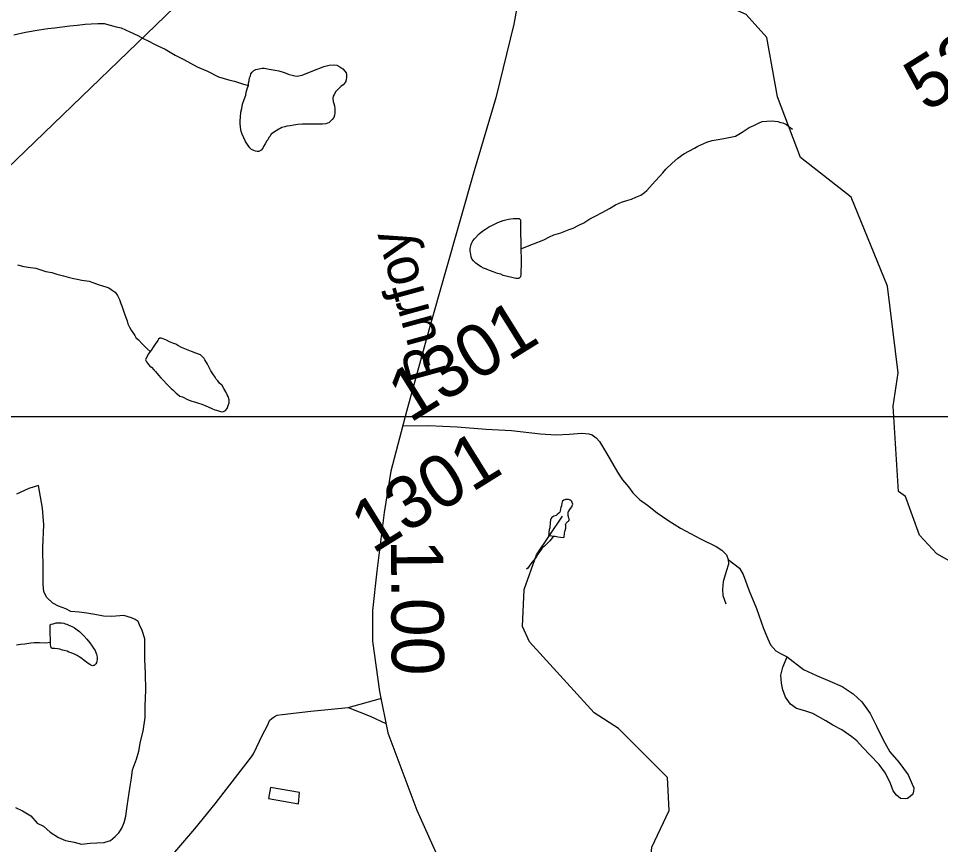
# Model space of a CAD drawing. Extents: x 2001466 to 31450019, y -30647475 to 847247.
# Drawn here: x 2064558 to 2068968, y 656127 to 660080 of the extents above; entities that cross this region are included whole.
import ezdxf

# ---------------------------------------------------------------- set-up
doc = ezdxf.new("R2010")
doc.units = 0
for name, color, linetype in [('Exist Hydrographic Creek Single Shore', 7, 'Continuous'), ('Exist Hydrographic Misc Water Feature', 7, 'Continuous'), ('Exist Road Non-System Type 51', 7, 'Continuous'), ('Exist Road Secondary Mileage Hundredths English Label', 7, 'Continuous'), ('Exist Road Secondary Type 51 Attributed', 7, 'Continuous'), ('Exist Road Secondary Type 51 Label', 7, 'Continuous'), ('Exist Road Secondary Type 51 Number Label', 7, 'Continuous'), ('Exist Utilities Electrical Transmission Line', 7, 'Continuous'), ('Map Preparation Inset Cut Line', 7, 'Continuous')]:
    doc.layers.add(name, color=color, linetype=linetype)

msp = doc.modelspace()

# ---------------------------------------------------------------- linework, layer by layer
at = {"layer": 'Exist Hydrographic Creek Single Shore'}
for points in [[(2068744.1, 658173.9), (2068740.9, 658223.9), (2068766, 658384.2), (2068714.9, 658798.6), (2068540, 659225.3), (2068298, 659414), (2068188.9, 659704.9), (2068137.9, 659988.1), (2068038, 660098.4), (2067813.1, 660198.1), (2067662, 660614.6), (2067619.9, 660973), (2067670, 661139.3), (2067762.3, 661294)], [(2069234.9, 657357.6), (2068950.9, 657517.5), (2068867.9, 657607.8), (2068800.8, 657792.9), (2068767, 657816.5), (2068744.1, 658173.9)], [(2069158.8, 653143.3), (2068774.8, 653433.2), (2068566.9, 653493.3), (2068524.8, 653533.5), (2068449.8, 653741.7), (2068390.7, 654031.6), (2068164.7, 654482.4), (2068047.9, 654839.1), (2067988.8, 655165.1), (2067963.8, 655182), (2067871.9, 655531.6), (2067578.9, 656029.7), (2067586.9, 656114.8), (2067670, 656290.3), (2067662, 656447.9), (2067428, 656682.3), (2067310.9, 656756.9), (2067001.9, 657097.8), (2066968.9, 657170.7), (2066976.9, 657347.7), (2067034.9, 657513.8), (2067160, 657698.3)]]:
    msp.add_lwpolyline(points, dxfattribs=at)
at = {"layer": 'Exist Hydrographic Misc Water Feature'}
for points in [[(2064535.1, 660001), (2064591.1, 660013.1), (2064657.1, 660025.2), (2064699, 660031.3), (2064730.9, 660035.3), (2064802.9, 660043.5), (2064839, 660047.5), (2064876.9, 660051.6), (2064905, 660053.7), (2064937, 660055.7), (2064967, 660055.8), (2064997.1, 660047.8), (2065025, 660039.8), (2065049, 660033.9), (2065091, 660016), (2065128.9, 659998.1), (2065155, 659984.1), (2065181, 659970.2), (2065205.2, 659958.2), (2065225.1, 659948.3), (2065259.2, 659932.4), (2065307.1, 659904.5), (2065349.2, 659882.6), (2065413.2, 659848.7), (2065461.3, 659826.7), (2065515.3, 659800.9), (2065569.4, 659785), (2065591.3, 659779), (2065633.4, 659765.1), (2065657.4, 659759.1)], [(2065657.4, 659759.1), (2065657.4, 659769.1), (2065661.5, 659781.1), (2065663.3, 659795.1), (2065667.2, 659805.1), (2065669.3, 659815.1), (2065675.2, 659823.2), (2065683.2, 659831.2), (2065693.3, 659835.2), (2065709.2, 659839.2), (2065723.2, 659841.3), (2065733.2, 659841.3), (2065757.2, 659837.3), (2065785.3, 659831.4), (2065803.2, 659829.4), (2065819.2, 659823.5), (2065833.3, 659819.5), (2065853.2, 659811.5), (2065867.3, 659807.5), (2065879.2, 659805.6), (2065891.3, 659803.6), (2065915.3, 659807.6), (2065981.1, 659835.7), (2065999.2, 659841.8), (2066019.1, 659849.8), (2066043.1, 659855.8), (2066065.2, 659857.9), (2066081.2, 659855.9), (2066095.2, 659848), (2066109.1, 659838), (2066119.1, 659828), (2066125.1, 659820), (2066127.1, 659812), (2066127.1, 659798), (2066125.3, 659786), (2066121.2, 659774), (2066111.1, 659762), (2066099.3, 659754), (2066091.3, 659746), (2066083.3, 659738), (2066075.5, 659730), (2066067.3, 659715.9), (2066063.4, 659707.9), (2066061.3, 659695.9), (2066063.4, 659681.9), (2066065.4, 659671.9), (2066069.5, 659661.9), (2066071.6, 659647.9), (2066071.6, 659633.9), (2066071.6, 659625.9), (2066069.5, 659616), (2066065.4, 659606), (2066057.6, 659596), (2066051.7, 659589.9), (2066045.5, 659583.9), (2066041.6, 659579.9), (2066035.7, 659577.9), (2066027.7, 659575.9), (2066011.7, 659573.8), (2065989.6, 659573.8), (2065977.7, 659573.8), (2065967.6, 659573.8), (2065943.6, 659573.7), (2065925.6, 659573.7), (2065915.5, 659573.7), (2065893.6, 659571.7), (2065875.5, 659569.6), (2065857.7, 659565.6), (2065841.7, 659563.5), (2065831.7, 659561.5), (2065817.7, 659557.5), (2065809.7, 659553.5), (2065803.8, 659549.5), (2065789.8, 659541.5), (2065777.7, 659533.4), (2065765.8, 659525.4), (2065759.7, 659515.4), (2065755.8, 659509.4), (2065749.8, 659499.4), (2065746, 659493.4), (2065738, 659479.3), (2065730, 659467.3), (2065725.9, 659459.3), (2065717.9, 659449.3), (2065707.8, 659443.3), (2065699.8, 659443.2), (2065691.8, 659445.2), (2065683.8, 659447.2), (2065671.9, 659453.2), (2065663.9, 659461.2), (2065655.9, 659471.2), (2065649.8, 659481.2), (2065643.8, 659491.2), (2065635.8, 659509.1), (2065627.8, 659525.1), (2065623.7, 659539.1), (2065619.8, 659559.2), (2065617.8, 659577.1), (2065617.6, 659589.1), (2065619.6, 659607.1)], [(2065619.6, 659607.1), (2065621.7, 659631.1), (2065625.6, 659649.1), (2065629.5, 659669.1), (2065637.5, 659691.2), (2065645.5, 659713.1), (2065647.3, 659727.1), (2065653.5, 659747.1), (2065657.4, 659759.1)], [(2066960.5, 658977.7), (2067020.6, 659001.9), (2067070.4, 659020), (2067098.3, 659034), (2067118.4, 659044.1), (2067152.4, 659054.1), (2067192.2, 659070.2), (2067210.2, 659076.2), (2067238.1, 659090.2), (2067262.3, 659102.3), (2067290.2, 659120.3), (2067316, 659134.4), (2067352.1, 659152.4), (2067384.1, 659170.5), (2067414, 659188.6), (2067441.9, 659200.6), (2067468, 659208.7), (2067489.9, 659214.7), (2067510, 659224.8), (2067533.8, 659234.8), (2067551.8, 659246.8), (2067563.9, 659256.8), (2067575.8, 659270.8), (2067587.9, 659284.8), (2067639.8, 659340.9), (2067653.6, 659359), (2067683.7, 659387), (2067711.6, 659411.1), (2067739.5, 659431.1), (2067791.6, 659459.2), (2067807.5, 659469.2), (2067849.4, 659487.3), (2067875.4, 659495.4), (2067895.3, 659499.4), (2067931.4, 659505.4), (2067955.4, 659509.5), (2067987.4, 659515.6), (2068019.2, 659535.6), (2068053.2, 659557.7), (2068075.1, 659567.7), (2068097.1, 659577.8), (2068115.1, 659585.8), (2068137.1, 659587.8), (2068159, 659589.9), (2068175, 659587.9), (2068189.1, 659586), (2068203.1, 659582), (2068213.1, 659580), (2068231.2, 659572), (2068243.1, 659562), (2068259.3, 659550.1)], [(2066960.5, 658977.7), (2066960.5, 658967.7), (2066962.5, 658935.8), (2066962.5, 658913.8), (2066962.5, 658895.8), (2066960.7, 658871.8), (2066960.7, 658855.8), (2066958.6, 658843.8), (2066952.7, 658837.8), (2066948.8, 658835.8), (2066936.7, 658835.7), (2066916.8, 658839.7), (2066876.6, 658849.6), (2066864.7, 658855.6), (2066848.7, 658859.6), (2066832.7, 658865.6), (2066810.8, 658873.5), (2066796.6, 658879.5), (2066782.7, 658885.4), (2066770.8, 658891.4), (2066758.7, 658899.4), (2066744.8, 658909.3), (2066734.5, 658919.3), (2066726.5, 658929.3), (2066722.6, 658939.3), (2066720.6, 658951.3), (2066718.5, 658965.3), (2066718.5, 658979.3), (2066722.4, 658997.3), (2066726.5, 659005.3), (2066730.4, 659015.3), (2066738.4, 659025.3), (2066760.5, 659049.3), (2066778.4, 659063.4), (2066792.3, 659071.4), (2066810.4, 659083.5), (2066822.3, 659089.5), (2066850.4, 659103.5), (2066876.2, 659113.5), (2066888.3, 659115.6), (2066902.2, 659119.6), (2066924.2, 659121.7), (2066940.2, 659121.7), (2066952.3, 659121.7), (2066958.2, 659115.7), (2066958.2, 659101.7), (2066958.4, 659063.7), (2066958.4, 659045.8), (2066960.5, 659015.7), (2066960.5, 658995.7), (2066960.5, 658977.7)], [(2064553.2, 658901.2), (2064583.1, 658893.3), (2064615.3, 658887.3), (2064641.1, 658885.4), (2064665.3, 658877.5), (2064689.3, 658869.5), (2064717.2, 658863.6), (2064741.2, 658855.6), (2064773.2, 658847.7), (2064795.3, 658841.7), (2064815.2, 658837.7), (2064839.2, 658831.8), (2064861.2, 658827.9), (2064895.2, 658821.9), (2064913.2, 658815.9), (2064939.3, 658806), (2064959.2, 658800), (2064975.2, 658796), (2064989.3, 658790.1), (2065001.2, 658782.1), (2065019.5, 658770.2), (2065031.3, 658754.2), (2065041.4, 658734.2), (2065047.3, 658716.2), (2065053.5, 658700.2), (2065057.4, 658690.2), (2065061.5, 658676.2), (2065071.5, 658648.3), (2065077.7, 658632.3), (2065081.6, 658618.3), (2065089.6, 658602.3), (2065097.6, 658588.3), (2065107.6, 658572.4), (2065113.8, 658562.4), (2065119.7, 658552.4), (2065131.6, 658542.5), (2065149.7, 658522.5), (2065173.7, 658498.5), (2065187.8, 658486.5)], [(2065187.8, 658486.5), (2065179.8, 658474.5), (2065171.8, 658460.5), (2065165.9, 658446.5), (2065167.9, 658440.5), (2065169.8, 658436.5), (2065179.8, 658424.5), (2065186, 658416.5), (2065194, 658410.6), (2065206, 658398.6), (2065214, 658390.6), (2065228, 658372.6), (2065238, 658360.6), (2065252, 658346.7), (2065268.2, 658330.7), (2065276.2, 658320.7), (2065288.1, 658308.7), (2065296.1, 658302.7), (2065306.1, 658292.8), (2065312.1, 658286.8), (2065318, 658282.8), (2065330.1, 658272.8), (2065342, 658268.9), (2065366.2, 658257), (2065386.3, 658248.9), (2065400.2, 658245), (2065418.3, 658239), (2065430.2, 658235.1), (2065450.3, 658227.1), (2065482.3, 658213.1), (2065496.2, 658207.2), (2065504.2, 658205.2), (2065524.3, 658199.2), (2065532.3, 658197.2), (2065538.2, 658199.2), (2065548.3, 658203.2), (2065556.3, 658213.2), (2065560.2, 658227.2), (2065566.1, 658241.3), (2065566.1, 658255.3), (2065560.2, 658271.3), (2065556.1, 658279.3), (2065550.1, 658293.3), (2065540.1, 658309.3), (2065531.9, 658323.2), (2065520, 658335.2), (2065512, 658345.2), (2065504, 658353.1), (2065498, 658363.1), (2065488, 658379.1), (2065477.7, 658393.1), (2065467.9, 658413.1), (2065461.7, 658425.1), (2065457.9, 658433.1), (2065449.9, 658447), (2065445.8, 658453), (2065439.8, 658459), (2065433.7, 658465), (2065427.7, 658471), (2065405.8, 658478.9), (2065385.7, 658486.9), (2065353.7, 658498.8), (2065337.7, 658504.8), (2065319.6, 658514.8), (2065309.8, 658520.8), (2065295.7, 658526.8), (2065279.7, 658532.7), (2065265.7, 658540.7), (2065249.7, 658546.6), (2065239.7, 658550.6), (2065233.5, 658550.6), (2065227.8, 658544.6), (2065223.7, 658538.6), (2065211.8, 658520.6), (2065201.7, 658506.6), (2065193.7, 658494.6), (2065187.8, 658486.5)], [(2067116.9, 657602.3), (2067124.9, 657602.3), (2067136.8, 657600.3), (2067151, 657598.4), (2067162.9, 657596.4), (2067167, 657598.4), (2067169, 657616.4), (2067172.9, 657630.4), (2067175, 657640.4), (2067175, 657648.4), (2067175, 657654.4), (2067174.8, 657658.4), (2067176.8, 657664.4), (2067180.7, 657668.4), (2067184.8, 657672.4), (2067188.7, 657674.5), (2067190.7, 657678.5), (2067192.8, 657682.5), (2067190.7, 657688.5), (2067188.7, 657694.5), (2067186.9, 657700.4), (2067186.9, 657706.4), (2067186.9, 657712.5), (2067186.9, 657718.4), (2067190.7, 657722.5), (2067194.6, 657730.5), (2067198.7, 657734.5), (2067204.7, 657742.5), (2067206.7, 657748.5), (2067208.6, 657756.5), (2067206.7, 657764.5), (2067204.7, 657768.5), (2067200.6, 657772.5), (2067196.7, 657774.4), (2067192.6, 657776.4), (2067188.7, 657778.4), (2067182.8, 657778.4), (2067174.8, 657778.4), (2067170.7, 657776.4), (2067166.8, 657774.4), (2067160.6, 657770.4), (2067158.8, 657766.4), (2067156.7, 657760.4), (2067154.7, 657748.4), (2067152.6, 657740.3), (2067150.8, 657734.3), (2067148.7, 657724.3), (2067146.9, 657718.3), (2067142.8, 657712.3), (2067134.8, 657706.4), (2067128.8, 657702.4), (2067118.8, 657698.3), (2067108.7, 657692.3), (2067104.8, 657686.3), (2067102.8, 657680.3), (2067100.7, 657666.3), (2067100.9, 657660.3), (2067098.9, 657650.3), (2067098.9, 657642.3), (2067096.8, 657632.3), (2067095, 657622.3), (2067095, 657616.3), (2067092.9, 657606.3), (2067108.9, 657604.3), (2067116.9, 657602.3)], [(2067116.9, 657602.3), (2067105, 657588.3), (2067099.1, 657580.3), (2067093.1, 657574.3), (2067089, 657570.3), (2067079, 657560.3), (2067073, 657554.3), (2067063, 657546.3), (2067057.1, 657538.3), (2067049.3, 657528.2), (2067041.3, 657516.2), (2067035.1, 657506.2), (2067029.2, 657496.2), (2067021.2, 657486.2), (2067013.2, 657476.2), (2067003.3, 657464.2), (2066997.4, 657454.2), (2066993.3, 657450.2), (2066987.3, 657444.1)], [(2064710.4, 657095.9), (2064710.4, 657099.9), (2064710.4, 657114), (2064710.2, 657131.9), (2064710.2, 657145.9), (2064710.2, 657163.9), (2064710.2, 657171.9), (2064710.2, 657177.9), (2064714.3, 657181.9), (2064724.4, 657183.9), (2064738.3, 657187.9), (2064752.3, 657188), (2064764.4, 657188), (2064774.2, 657186), (2064780.4, 657184), (2064788.4, 657182), (2064802.3, 657176), (2064814.4, 657170.1), (2064826.3, 657164.1), (2064838.4, 657154.2), (2064850.3, 657146.2), (2064862.4, 657134.2), (2064870.4, 657126.3), (2064884.3, 657110.3), (2064898.5, 657092.3), (2064910.4, 657076.3), (2064918.4, 657064.3), (2064924.5, 657056.3), (2064928.4, 657046.4), (2064930.5, 657038.4), (2064932.5, 657032.4), (2064934.6, 657022.3), (2064934.6, 657014.4), (2064932.5, 657004.4), (2064930.5, 656996.4), (2064928.6, 656992.4), (2064924.5, 656988.4), (2064920.6, 656984.4), (2064916.5, 656984.3), (2064912.6, 656982.3), (2064904.6, 656986.3), (2064898.5, 656988.3), (2064890.5, 656994.3), (2064882.5, 657000.3), (2064872.6, 657008.3), (2064860.5, 657018.2), (2064848.6, 657026.2), (2064838.6, 657032.2), (2064828.5, 657036.2), (2064810.5, 657044.1), (2064798.6, 657048.1), (2064790.4, 657052.1), (2064776.5, 657056.1), (2064768.5, 657058.1), (2064756.4, 657062), (2064744.5, 657064), (2064732.4, 657066), (2064724.4, 657065.9), (2064718.4, 657065.9), (2064714.3, 657067.9), (2064712.5, 657073.9), (2064710.4, 657085.9), (2064710.4, 657095.9)], [(2064548.4, 657083.6), (2064568.3, 657085.7), (2064588.4, 657087.7), (2064616.5, 657091.8), (2064632.5, 657093.8), (2064658.4, 657093.8), (2064686.4, 657091.9), (2064710.4, 657095.9)], [(2065763.6, 656400.1), (2065753.5, 656348), (2065897.5, 656322.4), (2065901.6, 656376.3), (2065763.6, 656400.1)]]:
    msp.add_lwpolyline(points, dxfattribs=at)
at = {"layer": 'Exist Road Non-System Type 51'}
msp.add_line((2066135.3, 656783.7), (2066289.5, 656826.8), dxfattribs=at)
for points in [[(2066394.4, 658131.1), (2066518.7, 658131.9), (2066656.6, 658125.1), (2066794.4, 658114.3), (2066916.2, 658107.8), (2067053.9, 658093), (2067127.8, 658087.5), (2067193.9, 658090.2), (2067250, 658095), (2067270, 658094.6), (2067285.9, 658092.3), (2067301.8, 658088), (2067321.5, 658073.6), (2067337.2, 658055.3), (2067370, 658000.6), (2067422.2, 657909.5), (2067433.8, 657891.3), (2067447.4, 657873), (2067474.7, 657838.5), (2067496.2, 657810), (2067527.5, 657777.4), (2067567, 657750.6), (2067612.2, 657713.7), (2067663.5, 657678.6), (2067724.7, 657641.4), (2067819.7, 657589.5), (2067894.9, 657553.9), (2067922.6, 657535.4), (2067944.1, 657512.9), (2067951.7, 657490.8)], [(2064543.5, 656304), (2064577.2, 656289.3), (2064616.7, 656264.5), (2064648, 656229.9), (2064677.7, 656215.3), (2064709.1, 656186.6), (2064748.6, 656161.8), (2064782.3, 656147.1), (2064824.1, 656138.3), (2064860, 656129.6), (2064900.1, 656134.7), (2064932.1, 656136.1), (2064968.1, 656137.4), (2064998.3, 656146.7), (2065020.7, 656166.3), (2065037.1, 656184), (2065051.5, 656205.7), (2065064.1, 656233.4), (2065070.7, 656263.3), (2065077.7, 656311.1), (2065091.6, 656406.9), (2065098.4, 656444.7), (2065103.2, 656484.6), (2065122.2, 656536.2), (2065133, 656574), (2065141.9, 656619.8), (2065154.9, 656669.6), (2065164.3, 656735.4), (2065163.4, 656791.4), (2065166.9, 656865.3), (2065164.6, 656945.4), (2065161.9, 657013.4), (2065161.9, 657111.4), (2065148.8, 657151.7), (2065137.3, 657177.9), (2065129.6, 657194.1), (2065115.8, 657204.4), (2065098, 657212.7), (2065062.2, 657223.5), (2065004.1, 657218.6), (2064964.1, 657219.4), (2064922.3, 657228.3), (2064884.5, 657235.1), (2064848.6, 657239.8), (2064808.6, 657242.6), (2064784.9, 657255.1), (2064749.1, 657267.8), (2064721.4, 657282.4), (2064694, 657308.9), (2064678.5, 657337.2), (2064675.2, 657371.3), (2064675.9, 657405.3), (2064676.7, 657443.3), (2064674.9, 657549.3), (2064679.1, 657657.2), (2064672.7, 657737.4), (2064652.9, 657845.8), (2064606.6, 657830.7), (2064548, 657803.9)], [(2067951.7, 657490.8), (2067953.2, 657468.8), (2067942.5, 657433), (2067934, 657407.2), (2067927.5, 657385.3), (2067924.7, 657347.3), (2067926.2, 657319.3), (2067941.4, 657279)], [(2067951.7, 657490.8), (2068006.8, 657449.7), (2068024.2, 657419.3), (2068052.6, 657340.7), (2068086.9, 657256), (2068121, 657161.4), (2068141.9, 657110.9), (2068155.4, 657082.7), (2068180.8, 657054.1), (2068202.5, 657041.7), (2068234.2, 657025.1)], [(2068234.2, 657025.1), (2068313, 656965.5), (2068374.4, 656936.2), (2068437.8, 656908.9), (2068497.3, 656883.7), (2068550.6, 656848.6), (2068591.8, 656809.8), (2068630.7, 656755), (2068661.4, 656694.4), (2068694.1, 656627.7), (2068724.9, 656571.1), (2068767.9, 656522.2), (2068812.7, 656461.3), (2068831.8, 656416.9), (2068839.4, 656398.8), (2068839.1, 656382.8), (2068834.8, 656368.9), (2068822.6, 656357.1), (2068810.4, 656347.4), (2068798.4, 656345.6), (2068776.4, 656348), (2068756.7, 656364.4), (2068741.1, 656384.8), (2068727.8, 656419), (2068704.9, 656469.5), (2068673.7, 656510.1), (2068630.6, 656555), (2068595.4, 656593.7), (2068568, 656624.3), (2068544.4, 656642.8), (2068495.1, 656675.8), (2068453.5, 656698.6), (2068420, 656719.3), (2068356.7, 656754.6), (2068318.9, 656767.3), (2068279.2, 656778.1), (2068249.6, 656798.7), (2068226.3, 656833.2), (2068213, 656867.5), (2068207.6, 656899.6), (2068204.4, 656937.7), (2068213.2, 656975.5), (2068234.2, 657025.1)], [(2065305.2, 656090.5), (2065401.4, 656202.6), (2065497.9, 656322.6), (2065596.4, 656448.6), (2065671.6, 656546.4), (2065682.7, 656560.9), (2065724.6, 656652), (2065747.4, 656693.5), (2065753.7, 656707.4), (2065758, 656721.3), (2065770.2, 656731.1), (2065780.4, 656738.9), (2065794.5, 656746.6), (2065818.6, 656750.1), (2065956.9, 656765.3), (2066135.3, 656783.7)], [(2066135.3, 656783.7), (2066240.4, 656741.5), (2066315.3, 656706.7)]]:
    msp.add_lwpolyline(points, dxfattribs=at)
at = {"layer": 'Exist Road Secondary Type 51 Attributed'}
msp.add_lwpolyline([(2067040.6, 660721.7), (2066976.9, 660324.6), (2066927.3, 660052.1), (2066840.7, 659699.3), (2066737.3, 659350.7), (2066525.1, 658605), (2066413.2, 658199.3), (2066338.8, 657914.1), (2066307.1, 657715.6), (2066271.2, 657434.6), (2066250.6, 657247.6), (2066251.7, 657100.8), (2066285, 656860), (2066324, 656662.4), (2066462.8, 656292.7), (2066553.6, 656089.9), (2066584.7, 656000.2), (2066591.1, 655937.8), (2066585.8, 655767.8), (2066563.6, 655617)], dxfattribs=at)
at = {"layer": 'Exist Utilities Electrical Transmission Line'}
msp.add_lwpolyline([(2066503.8, 661292), (2063433.4, 658332.1), (2063369.4, 658270.5)], dxfattribs=at)
at = {"layer": 'Map Preparation Inset Cut Line'}
for p, q in [((2066379.7, 658173.9), (2063404.3, 658173.9)), ((2068744.1, 658173.9), (2066379.7, 658173.9)), ((2070058.4, 658173.9), (2068744.1, 658173.9))]:
    msp.add_line(p, q, dxfattribs=at)

# ---------------------------------------------------------------- texts
at = {"layer": 'Exist Road Secondary Mileage Hundredths English Label'}
msp.add_text('1.00', height=250, rotation=270.4119, dxfattribs=at).set_placement((2066339.2, 657585.8))
at = {"layer": 'Exist Road Secondary Type 51 Label'}
msp.add_text('Purfoy', height=190, rotation=105.3301, dxfattribs=at).set_placement((2066609.5, 658375.9))
at = {"layer": 'Exist Road Secondary Type 51 Number Label'}
for s, p in [('5300', (2068898.3, 659627.7)), ('1301', (2066429.4, 658141.3)), ('1301', (2066252.6, 657515))]:
    msp.add_text(s, height=250, rotation=31.918, dxfattribs=at).set_placement(p)

doc.saveas('drawing.dxf')
